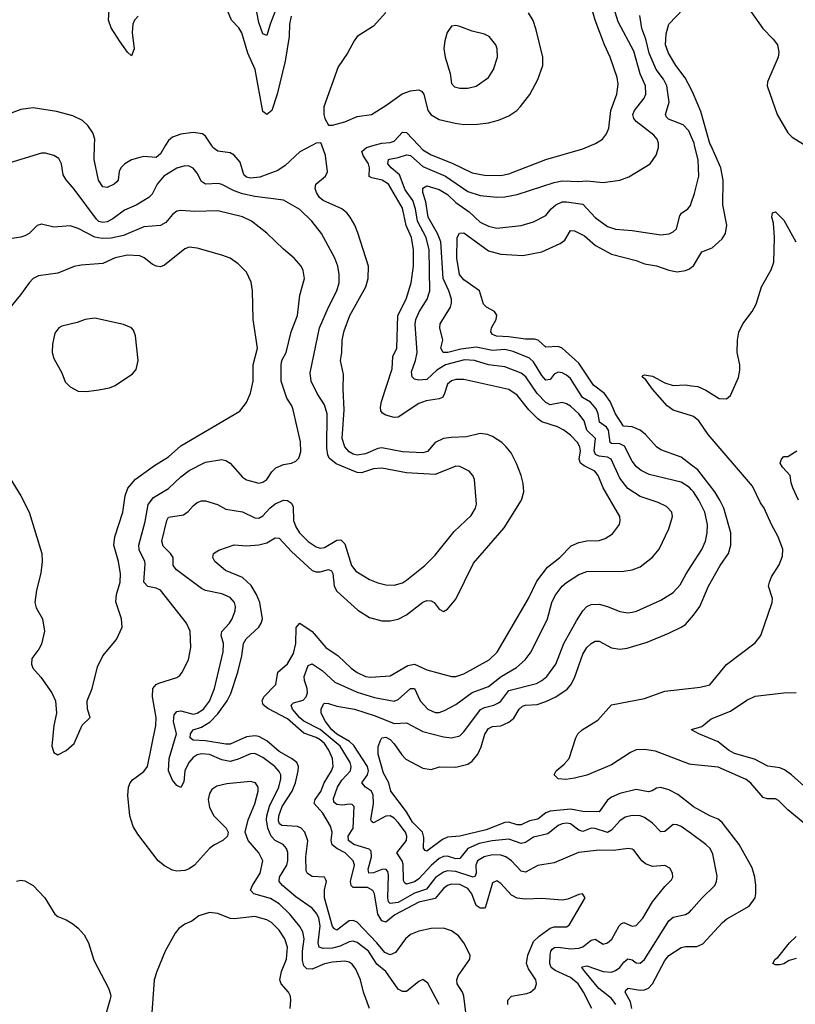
# Model space of a CAD drawing. Header units: inches. Extents: x 1550315 to 1685896, y 510706 to 640504.
# Tile 369 of 452: x 1646724 to 1650506, y 625811 to 630613. Entities that reach past the tile are written whole.
import ezdxf

# ---------------------------------------------------------------- set-up
doc = ezdxf.new("R2010")
doc.units = ezdxf.units.IN
doc.header["$MEASUREMENT"] = 0
for name, color, linetype in [('B6642', 7, 'Continuous'), ('B6643', 7, 'Continuous'), ('B6652', 7, 'Continuous'), ('B6653', 7, 'Continuous')]:
    doc.layers.add(name, color=color, linetype=linetype)

msp = doc.modelspace()

# ---------------------------------------------------------------- linework, layer by layer
at = {"layer": 'B6642', "color": 5}
for points, elevation in [([(1647435.6, 630000), (1647410, 629957.7), (1647390, 629941.3), (1647330, 629945), (1647310, 629941.1), (1647270, 629929.9), (1647236.5, 629910), (1647217.5, 629890), (1647208.4, 629871.6), (1647203.6, 629830), (1647197.8, 629822.2), (1647184.4, 629810), (1647150, 629793.5), (1647130, 629796.9), (1647107.6, 629830), (1647087.7, 629930), (1647089.2, 630000)], 720), ([(1648899.9, 625770), (1648889.9, 625849.9), (1648883, 625870), (1648857.1, 625910), (1648855.2, 625930), (1648862.4, 625950), (1648918.6, 626030), (1648921.1, 626050), (1648890.6, 626110), (1648864, 626144), (1648830, 626169.1), (1648790, 626181.2), (1648730, 626181), (1648670, 626166.8), (1648630, 626150.9), (1648604.6, 626130), (1648556.4, 626063.6), (1648530, 626052.1), (1648503.9, 626063.9), (1648466.3, 626110), (1648370, 626210.9), (1648350, 626219.5), (1648330, 626218.3), (1648270, 626172), (1648259, 626179), (1648250, 626189.7), (1648209.9, 626330.1), (1648210.6, 626369.4), (1648220.2, 626410), (1648217.7, 626417.7), (1648210, 626431.1), (1648150, 626433.6), (1648127.8, 626447.8), (1648121.3, 626461.3), (1648120.1, 626530), (1648128.4, 626608.4), (1648114.4, 626650), (1648095.9, 626670), (1648078, 626678), (1648002.4, 626682.4), (1647990.3, 626690.3), (1647985.8, 626705.8), (1647987.2, 626730), (1648003.9, 626776.1), (1648052.8, 626850), (1648068.8, 626890), (1648082.4, 626950), (1648082.9, 626970), (1648074.7, 626990), (1648049.6, 627009.6), (1647990, 627043.7), (1647930, 627095.3), (1647890, 627115.9), (1647870, 627119.8), (1647830, 627114.9), (1647750, 627079.1), (1647730, 627078.5), (1647630, 627096.2), (1647570, 627098.4), (1647554.6, 627110), (1647557.2, 627130), (1647569.8, 627150), (1647610, 627162.7), (1647652.3, 627187.7), (1647690, 627226.5), (1647736, 627290), (1647753.5, 627326.5), (1647787.6, 627430), (1647806.9, 627510), (1647815.6, 627570), (1647827.7, 627592.3), (1647889.9, 627650), (1647901.9, 627670), (1647907.3, 627690), (1647895.2, 627770), (1647878.4, 627810), (1647852.6, 627852.6), (1647810, 627891.7), (1647727.1, 627927.1), (1647675.1, 627970), (1647665.7, 627990), (1647669.7, 628010), (1647695, 628024.9), (1647770, 628052), (1647830, 628046.4), (1647890, 628051.2), (1647930, 628061.9), (1647970, 628085.3), (1647990, 628083.3), (1648050, 628018.2), (1648150, 627926.8), (1648170, 627919.2), (1648190, 627920.1), (1648230, 627931.8), (1648245, 627925), (1648251.5, 627911.5), (1648257.4, 627850), (1648270, 627825), (1648372.4, 627732.4), (1648430, 627697.6), (1648490, 627681.3), (1648530, 627681.4), (1648570, 627688.4), (1648610, 627709.4), (1648690, 627771.6), (1648710, 627779.8), (1648730, 627778.4), (1648745.3, 627770), (1648770, 627738), (1648790, 627727), (1648810, 627737.1), (1648850, 627786), (1648937.2, 627962.8), (1649085.9, 628134), (1649171.7, 628270), (1649182.5, 628310), (1649179.3, 628350), (1649168.7, 628390), (1649147.4, 628447.4), (1649120.2, 628500.2), (1649096.9, 628530), (1649074.3, 628550), (1649030, 628580.3), (1649006, 628590), (1648970, 628593.8), (1648902.4, 628577.6), (1648830, 628575.4), (1648790, 628569.3), (1648750.2, 628550), (1648712.8, 628507.2), (1648690, 628500.4), (1648590, 628504.9), (1648490, 628524.5), (1648470, 628521.2), (1648410, 628495.1), (1648370, 628489.1), (1648350, 628493.2), (1648330, 628504.5), (1648309.3, 628529.3), (1648296.5, 628570), (1648306.5, 628710), (1648300.6, 628810), (1648302.8, 628882.8), (1648287.8, 628950), (1648294.3, 628990), (1648296.1, 629050), (1648305.6, 629094.4), (1648333.3, 629170), (1648411.7, 629310), (1648422.5, 629350), (1648425.5, 629410), (1648373.3, 629573.3), (1648358.6, 629610), (1648335.7, 629650), (1648319.8, 629670), (1648295.3, 629690), (1648204.2, 629730), (1648185.9, 629745.9), (1648171.2, 629770), (1648164.8, 629790), (1648168, 629810), (1648214.6, 629850), (1648225, 629870), (1648214.9, 629950), (1648197.3, 630000)], 720), ([(1648151.3, 630000), (1648090, 629968.4), (1648019.2, 629900.8), (1647983.5, 629876.5), (1647894.7, 629845.3), (1647850, 629839.1), (1647830, 629844.3), (1647816.6, 629856.6), (1647798.5, 629918.5), (1647770, 629952.5), (1647750, 629963.9), (1647690, 629971.9), (1647679, 629979), (1647666.6, 629990), (1647659.9, 630000)], 720), ([(1649103.7, 625810), (1649103.9, 625830), (1649122, 625850), (1649197.2, 625862.8), (1649214.7, 625870), (1649237.1, 625890), (1649244.5, 625910), (1649241.5, 625930), (1649204.4, 625984.4), (1649195.4, 626010), (1649202.6, 626050), (1649230, 626117.3), (1649256.5, 626143.5), (1649310, 626182.5), (1649330, 626188.5), (1649390, 626188.2), (1649403.2, 626196.8), (1649481.2, 626330), (1649468.9, 626348.9), (1649450, 626346), (1649397, 626323), (1649370, 626318.9), (1649270, 626327.2), (1649190, 626323.9), (1649150, 626328.3), (1649122.9, 626342.8), (1649070, 626399.2), (1649050, 626412.1), (1649030, 626403), (1648994.8, 626285.2), (1648990, 626279.8), (1648970, 626279.9), (1648950, 626292.5), (1648929.6, 626350), (1648910, 626375.3), (1648870, 626395.4), (1648830, 626396.3), (1648810, 626389.9), (1648790, 626375.3), (1648750, 626326.6), (1648670, 626308.8), (1648553.7, 626246.3), (1648510, 626211.7), (1648490, 626217.2), (1648470.8, 626250.8), (1648453.4, 626350), (1648445.7, 626365.7), (1648420.1, 626380.1), (1648350, 626380.7), (1648340.6, 626390), (1648337.2, 626410), (1648356.5, 626490), (1648349.9, 626510), (1648311.9, 626550), (1648270, 626571.2), (1648247.9, 626587.9), (1648243.4, 626610), (1648247, 626650), (1648238.9, 626678.9), (1648202.1, 626742.1), (1648160.4, 626790), (1648165.4, 626810), (1648191.7, 626848.4), (1648208.5, 626891.5), (1648244.5, 626950), (1648251.9, 626970), (1648248.9, 627010), (1648231.9, 627050), (1648210, 627082), (1648190, 627100.4), (1648170, 627111.8), (1648110, 627132.4), (1648030, 627202.4), (1647933.4, 627253.4), (1647910.9, 627270.9), (1647907.2, 627290), (1647914.7, 627310), (1647973.2, 627370), (1647982.7, 627430), (1648030, 627471.1), (1648058.7, 627521.3), (1648071.1, 627570), (1648071.5, 627648.5), (1648090, 627670.2), (1648150, 627629.3), (1648217.1, 627550), (1648277.4, 627510), (1648341.1, 627450), (1648370, 627429.5), (1648410, 627409.6), (1648434.1, 627405.9), (1648530, 627412.1), (1648617.1, 627462.9), (1648650, 627469.6), (1648710, 627442), (1648830, 627409.4), (1648850, 627408.7), (1648890, 627422.3), (1649013.1, 627490), (1649052.4, 627527.6), (1649205, 627790), (1649245.7, 627874.3), (1649297.9, 627942.1), (1649357.1, 627990), (1649413.3, 628046.7), (1649450, 628062.7), (1649490, 628070.2), (1649550, 628073), (1649578.4, 628081.6), (1649614.9, 628105.1), (1649648.4, 628150), (1649652.2, 628170), (1649649.8, 628190), (1649569, 628329), (1649545.2, 628390), (1649528.9, 628410), (1649476, 628436), (1649459.1, 628450), (1649452.5, 628470), (1649458.2, 628510), (1649455.6, 628530), (1649443.9, 628550), (1649410, 628586.3), (1649377.2, 628610), (1649346.2, 628626.2), (1649270.7, 628650.7), (1649250, 628666.1), (1649207.1, 628710), (1649150, 628782.1), (1649110, 628809.3), (1648890, 628858), (1648850, 628857.4), (1648830, 628850.6), (1648810, 628834.8), (1648794.6, 628785.4), (1648785.5, 628770), (1648770, 628763.6), (1648706.1, 628753.9), (1648670, 628741.4), (1648570, 628674.5), (1648550, 628672.6), (1648510, 628684.2), (1648493.9, 628693.9), (1648485.2, 628705.2), (1648483.4, 628723.4), (1648488.5, 628750), (1648541, 628910), (1648544.1, 628970), (1648563.9, 629010), (1648568.3, 629170), (1648609, 629250), (1648633.5, 629330), (1648643.9, 629410), (1648644.6, 629490), (1648634.2, 629550), (1648608.5, 629608.5), (1648590, 629693.7), (1648522.3, 629810), (1648490.8, 629830), (1648441, 629841), (1648428, 629848), (1648429.9, 629890), (1648425.3, 629910), (1648398.3, 629950), (1648393, 629970), (1648415.6, 629990), (1648452.1, 630000)], 680), ([(1649514.2, 625790), (1649473.4, 625870), (1649446.8, 625910), (1649410, 625940.7), (1649335.7, 625975.7), (1649316, 625990), (1649309.2, 626010), (1649311.1, 626050), (1649313.6, 626070), (1649320.8, 626079.3), (1649331.6, 626088.4), (1649350, 626089.6), (1649410, 626081.6), (1649450, 626083.7), (1649470, 626091.6), (1649510, 626123.7), (1649530, 626127.7), (1649570, 626104.7), (1649590, 626110.2), (1649611.4, 626128.6), (1649646.5, 626193.5), (1649656.7, 626203.4), (1649670, 626210.1), (1649710, 626192.3), (1649730, 626194.3), (1649761.8, 626230), (1649809, 626311), (1649870, 626384.9), (1649903, 626417), (1649909.6, 626430), (1649907.6, 626450), (1649893.9, 626473.9), (1649870, 626486.9), (1649810, 626483.4), (1649775.4, 626495.4), (1649757.2, 626510), (1649720.6, 626560.6), (1649710, 626568), (1649690.8, 626570.8), (1649619.5, 626560.5), (1649550, 626563), (1649449.6, 626550.5), (1649330, 626499.8), (1649250, 626487), (1649190, 626454.5), (1649170, 626459.8), (1649123, 626510), (1649094.6, 626530), (1649070, 626537.7), (1649030, 626539.1), (1648989.5, 626530.5), (1648957.2, 626510), (1648948.9, 626490), (1648949.6, 626450), (1648944.6, 626435.4), (1648935.3, 626430), (1648850, 626458.5), (1648810, 626460.8), (1648790, 626455.6), (1648750.9, 626429.1), (1648707.9, 626372.1), (1648650, 626352.5), (1648570, 626307.6), (1648530, 626302.3), (1648523.1, 626310), (1648519.4, 626330), (1648522, 626442), (1648518.4, 626458.4), (1648509.8, 626469.8), (1648490, 626467.3), (1648450, 626451.6), (1648426.8, 626450), (1648422.6, 626470), (1648440.1, 626530), (1648437.3, 626557.3), (1648427.7, 626567.7), (1648352.7, 626590), (1648327.7, 626610), (1648326.3, 626630), (1648350.3, 626670), (1648354.6, 626774.6), (1648344.9, 626784.9), (1648330, 626787.1), (1648297.7, 626782.3), (1648270, 626784.7), (1648256.7, 626796.7), (1648253.8, 626813.8), (1648273.6, 626870), (1648295.7, 626904.3), (1648336.7, 626950), (1648340.8, 626970), (1648334.8, 626990), (1648286.1, 627070), (1648190, 627150.2), (1648110, 627191.6), (1648090, 627207.5), (1648054.2, 627250), (1648048, 627270), (1648059.2, 627280.7), (1648106.3, 627293.7), (1648121.2, 627310), (1648126.7, 627330), (1648126.1, 627350), (1648112.9, 627390), (1648111.3, 627410), (1648130, 627462.9), (1648150, 627471.9), (1648199.3, 627439.3), (1648261.1, 627381.1), (1648370, 627332.2), (1648453.9, 627306.1), (1648550, 627288.9), (1648570, 627297.6), (1648630, 627350.7), (1648650, 627350.2), (1648677.1, 627290), (1648714.2, 627250), (1648750, 627233.5), (1648770, 627233.7), (1648796.2, 627243.8), (1648850, 627272.4), (1648930, 627330.6), (1649010, 627361.2), (1649071.3, 627408.7), (1649146.9, 627453.1), (1649188.4, 627490), (1649218.4, 627530), (1649297.7, 627690), (1649319.6, 627770), (1649335, 627805), (1649369, 627850), (1649390, 627868.4), (1649450, 627906.8), (1649490, 627921.3), (1649670, 627923.2), (1649710, 627930.2), (1649750, 627944.9), (1649809.2, 627990.7), (1649841.8, 628030), (1649889.7, 628129.7), (1649907.4, 628190), (1649904.4, 628210), (1649878.4, 628238.4), (1649838, 628258), (1649750, 628286.8), (1649690, 628326.1), (1649650, 628377.3), (1649608.6, 628468.6), (1649590, 628479.4), (1649550, 628484.6), (1649531.9, 628491.9), (1649525, 628510), (1649531.2, 628570), (1649490.3, 628610), (1649476.5, 628656.5), (1649451.2, 628690), (1649410, 628727.7), (1649390, 628738.5), (1649370, 628745.2), (1649310, 628734.9), (1649290, 628745.9), (1649247.6, 628790), (1649192.7, 628870), (1649168.9, 628888.9), (1649090, 628919.2), (1649009.9, 628929.9), (1648942, 628950), (1648893.3, 628953.3), (1648799.8, 628930), (1648757.4, 628902.6), (1648710, 628858.5), (1648670, 628854.7), (1648650, 628859.8), (1648637.6, 628870), (1648635.4, 628895.4), (1648654.8, 628950), (1648662.2, 628990), (1648652.9, 629127.1), (1648655.1, 629150), (1648672, 629188), (1648711.7, 629250), (1648723.4, 629290), (1648720.6, 629490), (1648705.7, 629550), (1648663.3, 629630), (1648654.5, 629690), (1648640.5, 629730), (1648603.5, 629783.5), (1648575.8, 629855.8), (1648535, 629890), (1648519.1, 629910), (1648522.7, 629930), (1648526.9, 629933.1), (1648570, 629940.3), (1648610, 629954.3), (1648630, 629949.6), (1648690, 629895.9), (1648800.9, 629850), (1648910, 629774.5), (1648970, 629755.1), (1649050, 629746.8), (1649090, 629748.5), (1649150, 629760.4), (1649330, 629818.9), (1649370, 629827.5), (1649450, 629823.1), (1649490, 629827.5), (1649570, 629818.8), (1649649.8, 629830.2), (1649693.9, 629846.1), (1649797.6, 629910), (1649827.9, 629952.1), (1649839.7, 629990), (1649839.7, 630000)], 660), ([(1648669.4, 630000), (1648690, 629978.4), (1648730, 629952.7), (1648833.5, 629913.5), (1648930, 629866.5), (1648990, 629855), (1649070, 629853.2), (1649110, 629861), (1649290, 629931.3), (1649470, 629982.3), (1649512.5, 630000)], 680), ([(1648769.7, 625810), (1648714.4, 625914.4), (1648690, 625931.2), (1648670, 625922.6), (1648610, 625873.7), (1648590, 625872.6), (1648570, 625884), (1648509.1, 625970), (1648466, 626006), (1648424.3, 626070), (1648370, 626111.3), (1648350, 626118.1), (1648330, 626116), (1648286, 626094), (1648250, 626084.6), (1648203.4, 626083.4), (1648185, 626090), (1648179.9, 626110), (1648190, 626193.2), (1648183.3, 626230), (1648172.2, 626252.2), (1648150, 626279.9), (1648070, 626335.2), (1648004.8, 626390), (1647989.2, 626410), (1647991.1, 626430), (1648026.7, 626490), (1648032.1, 626512.1), (1648031.4, 626551.4), (1648025.2, 626570), (1648009.4, 626589.4), (1647970, 626609.9), (1647950, 626630), (1647933.8, 626670), (1647928.1, 626710), (1647929.5, 626730.5), (1647942.6, 626777.4), (1647988.5, 626870), (1647997.7, 626910), (1647997.2, 626930), (1647990, 626946.4), (1647968.7, 626970), (1647910, 627015), (1647870, 627033.7), (1647850, 627032.7), (1647790, 627005.4), (1647750, 626994.8), (1647710, 627003.2), (1647650, 627029.4), (1647610, 627032.6), (1647590, 627027.4), (1647570, 627014.8), (1647548.8, 626990), (1647530.1, 626950), (1647524.2, 626895.8), (1647510, 626868), (1647490, 626877.4), (1647470, 626903.1), (1647449.6, 626950), (1647453.4, 627010), (1647488.9, 627130), (1647474.8, 627190), (1647477.6, 627222.4), (1647490, 627238), (1647510, 627241.9), (1647570, 627225.8), (1647590, 627230.1), (1647621.1, 627250), (1647650, 627288.5), (1647673.8, 627350), (1647716.6, 627530), (1647717.1, 627570), (1647706.8, 627610), (1647710.5, 627629.4), (1647747.8, 627670), (1647759.8, 627690), (1647775.4, 627730), (1647776.8, 627750), (1647771, 627771), (1647750, 627794.2), (1647710, 627813), (1647630, 627829), (1647610, 627838.3), (1647488.7, 627930), (1647472.8, 627950), (1647472.9, 627990), (1647459.4, 628010), (1647424.5, 628044.5), (1647417, 628070), (1647441.1, 628170), (1647450, 628185.7), (1647522.3, 628197.7), (1647546.1, 628213.9), (1647570, 628242.3), (1647590, 628258), (1647610, 628265.8), (1647630, 628265.8), (1647688.2, 628248.2), (1647730, 628224.7), (1647810, 628212.8), (1647870, 628183), (1647890, 628181.8), (1647910, 628192.2), (1647943.9, 628230), (1647970, 628250.7), (1648010, 628269.4), (1648030, 628268.3), (1648050, 628254), (1648057.6, 628237.6), (1648059.4, 628170), (1648070, 628139.5), (1648087.9, 628110), (1648130, 628068), (1648170, 628041.4), (1648190, 628035), (1648210, 628039), (1648270, 628075), (1648290, 628076.6), (1648310, 628055.6), (1648341.9, 627950), (1648362.9, 627922.9), (1648430, 627883.2), (1648470, 627866), (1648510, 627855.8), (1648550, 627854.7), (1648590, 627866.5), (1648610, 627878.4), (1648699.1, 627950), (1648750, 628001.5), (1648843.2, 628116.8), (1648926, 628194), (1648946.2, 628230), (1648950.9, 628250), (1648942.4, 628370), (1648933.3, 628390), (1648915.1, 628410), (1648870, 628434.2), (1648850, 628435.1), (1648750, 628394.8), (1648610, 628402.4), (1648490, 628426.1), (1648450, 628421.8), (1648390, 628402.6), (1648370, 628403.5), (1648267.1, 628447.1), (1648233.6, 628473.6), (1648226.4, 628490), (1648222.5, 628522.5), (1648224.2, 628690), (1648210, 628733.7), (1648175, 628790), (1648145.8, 628850), (1648140.7, 628890), (1648185.6, 629110), (1648229.2, 629210), (1648271.3, 629290), (1648281.3, 629330), (1648281.8, 629370), (1648274.8, 629410), (1648260.7, 629450), (1648196.1, 629570), (1648148.6, 629630), (1648090, 629686.4), (1648010, 629732.7), (1647870, 629750.4), (1647810, 629763.9), (1647770, 629777.2), (1647710, 629809.1), (1647692.9, 629813), (1647630, 629810.8), (1647610, 629823.5), (1647590, 629864.7), (1647570, 629888.6), (1647550, 629898), (1647530, 629899.4), (1647490, 629888.2), (1647426.2, 629850), (1647394, 629810), (1647370, 629761), (1647354.2, 629745.8), (1647291.8, 629708.2), (1647235.7, 629684.3), (1647178.6, 629641.4), (1647150, 629626.5), (1647130, 629622.7), (1647110, 629628.1), (1647099.3, 629639.3), (1646990, 629786.8), (1646950, 629832.2), (1646936.4, 629856.4), (1646928.4, 629910), (1646915.3, 629935.3), (1646890, 629950.9), (1646850, 629961.4), (1646830, 629961.8), (1646650, 629906.9)], 740), ([(1650000, 628320.2), (1649990, 628330.5), (1649950, 628356.9), (1649794.2, 628394.2), (1649754.3, 628414.3), (1649731.6, 628431.6), (1649710, 628459.3), (1649673.1, 628533.1), (1649650, 628543.5), (1649610, 628545.6), (1649603.2, 628550), (1649595.9, 628610), (1649585.3, 628625.3), (1649550.5, 628650), (1649545.6, 628690), (1649535.5, 628715.5), (1649507.3, 628747.3), (1649469, 628770), (1649410, 628862.4), (1649390, 628879.6), (1649370, 628890.5), (1649350, 628894.3), (1649330, 628884.5), (1649310, 628857.1), (1649290, 628854.9), (1649270, 628876.5), (1649230, 628944.3), (1649210, 628962.3), (1649130, 628993.9), (1649090, 629004.2), (1649030, 628999.9), (1648950, 629016.1), (1648874.8, 629005.2), (1648812.4, 628990), (1648789.6, 628990), (1648778.4, 629010), (1648787.7, 629050), (1648772.1, 629110), (1648775, 629130), (1648824.1, 629210), (1648830.4, 629230), (1648829.9, 629250), (1648817.4, 629290), (1648789, 629350), (1648777.9, 629530), (1648760.9, 629570), (1648715.1, 629650), (1648704, 629724), (1648689.9, 629770.1), (1648689.8, 629790.2), (1648710, 629802.9), (1648770, 629785.2), (1648810, 629760.4), (1648850, 629721.6), (1648915, 629675), (1648970, 629624.4), (1649010, 629604.8), (1649050, 629595.5), (1649170, 629609.2), (1649230, 629627.2), (1649290, 629657.6), (1649315.4, 629690), (1649338.5, 629710), (1649370, 629724.6), (1649390, 629724.7), (1649470, 629712.8), (1649530, 629647.8), (1649590, 629604.2), (1649630, 629590.2), (1649710, 629585), (1649850, 629563), (1649891.1, 629568.9), (1649910, 629578), (1649926.9, 629593.1), (1649943.2, 629656.8), (1649950.6, 629669.4), (1649981.3, 629690), (1649994.4, 629705.6), (1650000, 629722)], 640), ([(1648429.8, 625790), (1648399.8, 625870), (1648386.5, 625930), (1648362.4, 625982.4), (1648345.6, 626005.6), (1648330, 626016.5), (1648310, 626020.2), (1648250, 626016.4), (1648210, 626008.4), (1648150, 625982.1), (1648124, 625984), (1648110, 625998.5), (1648103.8, 626023.8), (1648103.6, 626070), (1648110.7, 626130.7), (1648104.7, 626164.7), (1648090.5, 626190), (1648040.7, 626250), (1647990, 626300.9), (1647947, 626327), (1647865.6, 626350), (1647850, 626367.3), (1647858.8, 626390), (1647897, 626450), (1647909.8, 626510), (1647890, 626549.7), (1647838.3, 626610), (1647824.2, 626650), (1647838.5, 626710), (1647870, 626788.8), (1647887.1, 626850), (1647887.2, 626870), (1647874.7, 626890), (1647850, 626897.8), (1647734.7, 626885.3), (1647685.1, 626874.9), (1647661.3, 626858.7), (1647650, 626839.3), (1647642.8, 626810), (1647649.2, 626770), (1647670.3, 626730), (1647730.7, 626670), (1647740.7, 626650), (1647737.3, 626630), (1647714.8, 626610), (1647670, 626586), (1647650, 626569.7), (1647576.9, 626490), (1647550, 626470.9), (1647530, 626463.1), (1647490, 626460.3), (1647470, 626465), (1647430, 626485.3), (1647399.3, 626510), (1647299.8, 626639.8), (1647278, 626678), (1647261.1, 626730), (1647250.9, 626829.1), (1647255.1, 626870), (1647262, 626890), (1647274.5, 626905.5), (1647330, 626945.7), (1647346.9, 626970), (1647388.4, 627170), (1647389.8, 627210), (1647370.9, 627310), (1647373.3, 627350), (1647389.5, 627370), (1647402.5, 627377.5), (1647490, 627404), (1647505, 627415), (1647516.9, 627430), (1647546.6, 627490), (1647558, 627550), (1647554.7, 627630), (1647537.2, 627670), (1647411, 627830), (1647390, 627839.5), (1647348.3, 627848.3), (1647329.4, 627869.4), (1647336.7, 627956.7), (1647334.6, 627970), (1647307.5, 628027.5), (1647305.2, 628050), (1647335.4, 628164.6), (1647351.1, 628248.9), (1647377.1, 628282.9), (1647450, 628325.7), (1647510, 628383), (1647550, 628414.2), (1647630, 628453.9), (1647710, 628467.9), (1647730, 628463.5), (1647750.1, 628450.1), (1647810, 628381.8), (1647830, 628369.2), (1647890, 628352.9), (1647910, 628356.9), (1647929.8, 628370.2), (1647953.1, 628406.9), (1647972.6, 628427.4), (1648010, 628443.2), (1648050, 628450.3), (1648070, 628459.5), (1648085.9, 628474.1), (1648094.5, 628505.5), (1648093, 628553), (1648057.4, 628710), (1648050.8, 628730), (1648026.8, 628766.8), (1647999.9, 628850), (1647998.4, 628930), (1648003, 628950), (1648023.2, 628990), (1648048.5, 629090), (1648078.4, 629170), (1648090.7, 629269.3), (1648112.4, 629350), (1648105.7, 629390), (1648096.4, 629410), (1648062, 629450), (1648010, 629493.3), (1647930, 629570.9), (1647855.1, 629630), (1647811, 629651), (1647690, 629680.6), (1647577.7, 629677.7), (1647510, 629682.6), (1647490, 629678), (1647470, 629662.4), (1647436.4, 629623.6), (1647410.6, 629609.4), (1647330, 629602.5), (1647230, 629559.4), (1647170, 629546.9), (1647126.2, 629546.2), (1647090, 629552.6), (1647010, 629594.5), (1646970, 629607.9), (1646890, 629600.5), (1646830, 629615.1), (1646810, 629609.4), (1646770.5, 629570), (1646750, 629558.7), (1646730, 629551.5), (1646676.5, 629543.5)], 760), ([(1650000, 628439.9), (1649950, 628478.9), (1649850, 628514.4), (1649829.8, 628530), (1649775, 628590), (1649748.9, 628610), (1649710, 628627.2), (1649668.5, 628630), (1649629.4, 628690), (1649604, 628750), (1649575, 628790), (1649522.2, 628830), (1649450, 628937.3), (1649370, 629009.9), (1649350, 629018.7), (1649290, 629014.8), (1649252.7, 629050), (1649235.1, 629055.1), (1649190, 629055.3), (1649110, 629066.7), (1649048.5, 629068.5), (1649030, 629077.2), (1649020.7, 629090), (1649024.8, 629110), (1649047.6, 629150), (1649050.9, 629170.9), (1649039.5, 629190), (1649000.9, 629210), (1648985.6, 629225.6), (1648966.6, 629290), (1648890, 629344.5), (1648869.3, 629370), (1648855, 629450), (1648857.6, 629550), (1648868.6, 629571.4), (1648890, 629572.9), (1649010, 629484.9), (1649070, 629469.2), (1649177.7, 629462.3), (1649270, 629479.8), (1649359.6, 629520.4), (1649382.4, 629537.6), (1649410, 629584), (1649430, 629583.2), (1649478.7, 629558.7), (1649531.8, 629511.8), (1649610, 629469.5), (1649730, 629438), (1649770, 629422.5), (1649830, 629412.7), (1649890, 629391.1), (1649930, 629383.6), (1649970, 629389.1), (1649990, 629397.3), (1650000, 629405)], 620), ([(1646638.2, 628438.2), (1646730.3, 628290), (1646770.3, 628210), (1646831.8, 628010), (1646833.1, 627970), (1646826.8, 627913.2), (1646805.3, 627830), (1646798, 627770), (1646804.4, 627744.4), (1646835.3, 627690), (1646844.7, 627630), (1646830, 627566.6), (1646817.6, 627542.4), (1646783.4, 627496.6), (1646781.6, 627470), (1646788.2, 627450), (1646826.7, 627406.7), (1646880.3, 627330), (1646898.9, 627290), (1646902.8, 627230), (1646890.3, 627170), (1646881.3, 627070), (1646890, 627038), (1646910, 627027.3), (1646950, 627048.2), (1646990, 627083), (1647028.8, 627171.2), (1647067, 627210), (1647055.4, 627250), (1647053, 627290), (1647077.4, 627350), (1647103.8, 627456.2), (1647129.9, 627510.1), (1647195.8, 627590), (1647223, 627650), (1647220.4, 627690), (1647192.7, 627772.7), (1647196.2, 627810), (1647214.7, 627870), (1647215.7, 627910), (1647206.3, 627970), (1647183.4, 628050), (1647188.4, 628090), (1647226.8, 628210), (1647238.2, 628290), (1647251.7, 628328.3), (1647288, 628372), (1647380.9, 628439.1), (1647450, 628481), (1647510, 628533.7), (1647796.9, 628703.1), (1647830, 628746), (1647850, 628790.7), (1647863.1, 628850), (1647863.2, 628930), (1647883.8, 629010), (1647862.2, 629150), (1647859.2, 629290), (1647852, 629332), (1647830, 629382), (1647790, 629421.6), (1647750, 629449.6), (1647710, 629463.6), (1647590, 629499.1), (1647550, 629503.5), (1647530, 629495.1), (1647430, 629415.8), (1647410, 629407.1), (1647390, 629409.8), (1647370, 629420.3), (1647331.5, 629451.5), (1647310, 629461), (1647250, 629463.8), (1647190, 629450.9), (1647130, 629423.6), (1647023.8, 629416.2), (1646990, 629408.2), (1646910, 629375.8), (1646816.5, 629363.5), (1646790, 629349.8), (1646770.1, 629329.9), (1646728.2, 629270), (1646630, 629152.2)], 780), ([(1650000, 628680.4), (1649910, 628708.9), (1649880.9, 628730), (1649809, 628810), (1649776.9, 628856.9), (1649759, 628870), (1649762, 628878), (1649770, 628881), (1649810, 628873.7), (1649870, 628841.5), (1649910, 628829), (1649970, 628831.3), (1650000, 628827.1)], 580), ([(1650000, 626641.4), (1649950, 626677.7), (1649930, 626686), (1649910, 626687.6), (1649870, 626653.3), (1649850, 626651.9), (1649810, 626693.3), (1649770, 626722.3), (1649750, 626729.2), (1649710, 626731.9), (1649677.1, 626722.9), (1649650, 626706.1), (1649610, 626659.5), (1649590, 626648.2), (1649530, 626667.4), (1649510.6, 626669.4), (1649470, 626654), (1649450, 626660.2), (1649410, 626690.4), (1649390, 626693.5), (1649369, 626691), (1649350, 626682.2), (1649298.7, 626641.3), (1649230, 626626.1), (1649190, 626599), (1649170, 626595.3), (1649110, 626615.7), (1649027.4, 626607.4), (1648964.4, 626595.6), (1648909, 626571), (1648870, 626522.3), (1648850, 626519.3), (1648810, 626532.8), (1648790, 626530.7), (1648770, 626521.3), (1648730, 626488.1), (1648670, 626422.4), (1648650, 626408.6), (1648610, 626397.2), (1648602, 626402), (1648595.1, 626415.1), (1648593.8, 626493.8), (1648588.3, 626510), (1648562.9, 626550), (1648609.9, 626610), (1648612.3, 626630), (1648605.8, 626650), (1648570, 626697.4), (1648550, 626717.7), (1648530, 626729.1), (1648510, 626727.5), (1648450, 626696.2), (1648440.9, 626700.9), (1648436.8, 626710), (1648449.3, 626790), (1648447.6, 626830), (1648438.8, 626850), (1648409.8, 626870), (1648392, 626890), (1648419.6, 626930), (1648425.3, 626950), (1648420.3, 626970), (1648352.7, 627072.7), (1648331.7, 627091.7), (1648270, 627128.6), (1648246.4, 627150), (1648215.8, 627190), (1648194.9, 627230), (1648193.7, 627250), (1648205.8, 627274.2), (1648210, 627279.1), (1648230, 627278.2), (1648270, 627264.5), (1648357, 627250), (1648457.8, 627217.8), (1648550, 627179.6), (1648610, 627183.9), (1648690, 627141.6), (1648790, 627114.8), (1648830, 627110.1), (1648870, 627120.6), (1648890, 627139.2), (1648971.3, 627248.7), (1648990, 627258.7), (1649036.3, 627270), (1649059.4, 627280.6), (1649070.9, 627289.1), (1649110, 627341.2), (1649244.5, 627375.5), (1649270.8, 627389.2), (1649294.4, 627410), (1649338.3, 627470), (1649377, 627570), (1649439.2, 627680.8), (1649470, 627728.9), (1649490, 627750.2), (1649510, 627759.7), (1649550, 627762.2), (1649590, 627751.3), (1649650, 627725.8), (1649690, 627720.2), (1649710, 627722.6), (1649731.7, 627728.3), (1649850, 627782.2), (1649910, 627819.1), (1649944.4, 627855.6), (1649974, 627910), (1650000, 627950.7)], 640), ([(1650000, 626781.6), (1649933.9, 626833.9), (1649890, 626856.2), (1649850, 626867.9), (1649830, 626865.5), (1649808.2, 626851.8), (1649790, 626847.1), (1649730, 626858.1), (1649650, 626838.9), (1649610, 626821), (1649590, 626806.9), (1649550, 626749.3), (1649470, 626750.7), (1649410, 626762.5), (1649310, 626753.2), (1649290, 626745.1), (1649250, 626713), (1649210, 626705.3), (1649170, 626686.5), (1649150, 626685.1), (1649110, 626698.8), (1649090, 626697), (1648998.1, 626661.9), (1648869.9, 626629.9), (1648810, 626625.1), (1648785.5, 626614.4), (1648710, 626557.4), (1648700.7, 626560.7), (1648692.7, 626572.7), (1648695.2, 626624.8), (1648688.7, 626650), (1648639.7, 626699.7), (1648609.6, 626749.6), (1648534, 626850), (1648524.5, 626890), (1648497.8, 626937.8), (1648472.8, 627030), (1648472.5, 627067.5), (1648483.3, 627096.7), (1648489.8, 627110.2), (1648510, 627114), (1648530, 627102), (1648550, 627081.2), (1648586.9, 627026.9), (1648606.4, 627006.4), (1648690, 626962.3), (1648730, 626956.5), (1648770.6, 626969.4), (1648850, 626967.3), (1648910, 626982.4), (1648930, 626997.1), (1648958.3, 627030), (1648974.3, 627065.7), (1648992.1, 627127.9), (1649010, 627155.7), (1649030, 627165.7), (1649070, 627168.9), (1649110, 627187), (1649133.1, 627206.9), (1649159.9, 627250), (1649175.2, 627264.8), (1649190, 627269.5), (1649247.4, 627272.6), (1649290, 627286.7), (1649338.5, 627310), (1649393.1, 627346.9), (1649411.7, 627368.3), (1649430, 627402.4), (1649470, 627518.4), (1649489.9, 627550.1), (1649510, 627570.8), (1649530, 627581.5), (1649550, 627581.3), (1649610, 627549.2), (1649650, 627542.6), (1649686.8, 627546.8), (1649783, 627577), (1649890, 627620.6), (1649950, 627649.2), (1649970, 627663.6), (1650000, 627696.8)], 620), ([(1650000, 626980.6), (1649990, 626981.6), (1649825.1, 627045.1), (1649770, 627053.2), (1649730, 627051.4), (1649701.8, 627038.2), (1649610, 626978.2), (1649490, 626928.8), (1649430, 626914), (1649386.9, 626906.9), (1649350, 626909.8), (1649329.6, 626930), (1649339.6, 626950), (1649378.6, 626981.4), (1649403.1, 627010), (1649435.6, 627110), (1649446.2, 627130), (1649466.2, 627150), (1649543.6, 627196.4), (1649609.1, 627270.9), (1649770, 627302.4), (1649870, 627337.3), (1650000, 627352.4)], 580), ([(1650000, 627149.5), (1649999, 627150), (1650000, 627150.3)], 560), ([(1646708.5, 626411.5), (1646730, 626415.8), (1646750, 626412), (1646790, 626390.5), (1646846, 626330), (1646895.5, 626250), (1646910, 626238.4), (1646950, 626223.1), (1646983.6, 626203.6), (1647010, 626182), (1647038.4, 626150), (1647060.3, 626110), (1647085.9, 626025.9), (1647156.9, 625890), (1647165.7, 625865.7), (1647167.8, 625850), (1647163.6, 625830), (1647130.2, 625710)], 760), ([(1648042.6, 625790), (1648046.9, 625830), (1648044.4, 625850), (1648035.1, 625870), (1647999.8, 625910), (1647993.2, 625930), (1648000.6, 625970), (1648025.8, 626030), (1648029.4, 626090), (1648016.2, 626130), (1647990, 626171.6), (1647952.7, 626210), (1647930, 626223.2), (1647870, 626238.4), (1647770, 626227), (1647750, 626228.7), (1647690, 626253.6), (1647650, 626257.6), (1647598.3, 626241.7), (1647563.7, 626216.3), (1647530, 626202), (1647499.3, 626180.7), (1647482, 626158), (1647434, 626070), (1647392.2, 625970), (1647380.3, 625930), (1647368.8, 625768.8)], 780), ([(1649630.3, 625810), (1649610, 625839.7), (1649547.7, 625887.7), (1649479.5, 625970), (1649465.6, 625990), (1649467.2, 625992.8), (1649490, 625999), (1649570, 625970.1), (1649610, 625967.8), (1649630, 625974.8), (1649649.8, 625990), (1649670, 626016.5), (1649690, 626032.8), (1649710, 626026.7), (1649730, 626013), (1649750, 626011.1), (1649770, 626029.2), (1649890, 626217.8), (1649910, 626235.8), (1649970, 626248.4), (1649990, 626260.2), (1650000, 626271.5)], 640), ([(1649709.6, 625790), (1649702.8, 625822.8), (1649677, 625870), (1649680, 625880), (1649690.9, 625889.1), (1649750, 625879.9), (1649770, 625881.5), (1649790.6, 625889.4), (1649810, 625911), (1649870, 626023.8), (1649890, 626047.9), (1649950, 626087.6), (1649970, 626092.5), (1650000, 626092.9)], 620)]:
    msp.add_lwpolyline(points, dxfattribs=dict(at, elevation=elevation))
at = {"layer": 'B6642', "color": 5, "elevation": 820}
msp.add_lwpolyline([(1647090, 629156.8), (1647042.8, 629150), (1647004.2, 629135.8), (1646930, 629117.7), (1646915.5, 629110), (1646896.2, 629083.8), (1646883.5, 629030), (1646881.7, 628990), (1646890, 628960.4), (1646929, 628890), (1646946.6, 628846.6), (1646970, 628821.7), (1647010, 628800.9), (1647050, 628798.5), (1647110, 628807.6), (1647162.5, 628817.5), (1647190, 628828.8), (1647274, 628886), (1647292.7, 628907.3), (1647302, 628950), (1647288.9, 629070), (1647278.7, 629098.7), (1647269.6, 629110), (1647230, 629126.2)], close=True, dxfattribs=at)
at = {"layer": 'B6643', "color": 5}
for points, elevation in [([(1648001.6, 630738.4), (1647945.1, 630590), (1647930, 630536), (1647910, 630543.6), (1647890, 630599.5), (1647880.9, 630650)], 660), ([(1649512.5, 630000), (1649531.9, 630008.1), (1649566.3, 630030), (1649584.7, 630055.3), (1649596.9, 630083.1), (1649606, 630170), (1649636.5, 630250), (1649642.6, 630297.4), (1649637.1, 630330), (1649603.7, 630430), (1649575.5, 630490), (1649529.9, 630610), (1649495.7, 630730)], 680), ([(1650000, 630270.1), (1649969.3, 630329.3), (1649924.2, 630390), (1649887, 630450), (1649872.6, 630490), (1649876.7, 630543.3), (1649890, 630590.4), (1649996.5, 630703.5), (1650000, 630707.7)], 620), ([(1647301.5, 630630), (1647284.6, 630610), (1647276.4, 630590), (1647272.9, 630550), (1647283, 630470), (1647270, 630435.6), (1647250, 630454), (1647210, 630509.8), (1647170, 630573.4), (1647157.6, 630610), (1647160.8, 630659.2)], 680), ([(1648048.6, 630630), (1648039.1, 630590), (1648037.5, 630530), (1648018.2, 630410), (1647979.7, 630250), (1647953.7, 630170), (1647930, 630149.8), (1647910, 630165.1), (1647872, 630370), (1647836.9, 630450), (1647808.1, 630548.1), (1647792.7, 630572.7), (1647756.8, 630610), (1647730, 630677)], 680), ([(1648510, 630647.2), (1648450, 630580.3), (1648370.3, 630530), (1648354.6, 630510), (1648323.1, 630450), (1648277, 630383), (1648207.1, 630187.1), (1648207.2, 630150), (1648212.7, 630130), (1648230, 630098.8), (1648250, 630098.4), (1648310, 630114.4), (1648370, 630140.5), (1648439.6, 630150), (1648510, 630193.7), (1648588.6, 630251.4), (1648630, 630265.3), (1648670, 630270.1), (1648684.1, 630264.1), (1648695.4, 630250), (1648714.4, 630170), (1648730, 630149.4), (1648770, 630125.5), (1648847.2, 630107.2), (1648890, 630102.1), (1648957.1, 630102.9), (1649010, 630109.3), (1649058.2, 630121.8), (1649110, 630144), (1649147.6, 630170), (1649166.3, 630190), (1649211.6, 630248.4), (1649250, 630321.6), (1649274.6, 630390), (1649274.8, 630430), (1649243.3, 630563.3), (1649228, 630608), (1649205.8, 630645.8)], 720), ([(1649839.7, 630000), (1649839.7, 630010), (1649832.2, 630030), (1649816.1, 630050), (1649730, 630116.5), (1649719, 630130), (1649714, 630150), (1649722, 630170), (1649769.9, 630230.1), (1649777.5, 630250), (1649776.2, 630290), (1649749.3, 630349.3), (1649718.7, 630458.7), (1649642.3, 630602.3), (1649621.9, 630670)], 660), ([(1650000, 630039.3), (1649987, 630070), (1649959.3, 630099.3), (1649887, 630127), (1649877.3, 630137.3), (1649872.4, 630150), (1649890.6, 630210), (1649879.6, 630290), (1649862.8, 630322.8), (1649827.2, 630370), (1649793.7, 630450), (1649777.4, 630517.4), (1649758, 630570), (1649747.6, 630632.4)], 640), ([(1647089.2, 630000), (1647089.8, 630030), (1647080.4, 630060.4), (1647056.9, 630096.9), (1647030, 630120.5), (1646983.8, 630143.8), (1646904.2, 630164.2), (1646790, 630182.9), (1646730, 630174), (1646690, 630159.6), (1646630, 630127.8), (1646510, 630080.5), (1646430, 630028.7), (1646410, 630025.1), (1646330, 630034.7), (1646310, 630029.6), (1646290, 630018.4), (1646270.5, 630000)], 720), ([(1647659.9, 630000), (1647630, 630044.7), (1647615.2, 630055.2), (1647570, 630062.4), (1647510, 630054.4), (1647470, 630039.5), (1647450, 630023.7), (1647435.6, 630000)], 720), ([(1648452.1, 630000), (1648490, 630010.4), (1648530, 630013.6), (1648550, 630020.1), (1648590, 630063.8), (1648610, 630062.2), (1648669.4, 630000)], 680), ([(1648197.3, 630000), (1648192.8, 630012.8), (1648170, 630009.7), (1648151.3, 630000)], 720)]:
    msp.add_lwpolyline(points, dxfattribs=dict(at, elevation=elevation))
at = {"layer": 'B6643', "color": 5, "elevation": 740}
msp.add_lwpolyline([(1648850, 630583.5), (1648830, 630580.5), (1648807.9, 630550), (1648796.5, 630510), (1648791.8, 630471.8), (1648798.7, 630430), (1648823.6, 630350), (1648830, 630301), (1648845, 630284.9), (1648870, 630278), (1648910, 630278.9), (1648950, 630288.9), (1649009.6, 630330), (1649035.1, 630370), (1649054.3, 630430), (1649053, 630470), (1649045.1, 630490), (1649013.6, 630530), (1648990, 630541.7), (1648930, 630556.4), (1648870, 630579.1)], close=True, dxfattribs=at)
at = {"layer": 'B6652', "color": 5}
for points, elevation in [([(1650000, 629722), (1650014.9, 629765.1), (1650035.2, 629850), (1650031.9, 629928.1), (1650014.7, 630000)], 640), ([(1650000, 629405), (1650010, 629412.8), (1650050, 629480.8), (1650100.2, 629499.8), (1650150, 629544.4), (1650165.3, 629570), (1650172.2, 629610), (1650153.4, 629710), (1650154, 629830), (1650142.6, 629890), (1650093.7, 630000)], 620), ([(1650000, 628827.1), (1650030, 628822.9), (1650070, 628806.5), (1650134.6, 628765.4), (1650170, 628763.7), (1650190, 628780.5), (1650228.3, 628868.3), (1650236, 628904), (1650235.2, 628930), (1650223.2, 628990), (1650223.7, 629050), (1650231, 629089), (1650250, 629128.9), (1650295.3, 629190), (1650315.1, 629224.9), (1650341.7, 629310), (1650387.6, 629392.4), (1650400.9, 629430), (1650405.4, 629550), (1650399.8, 629619.8), (1650392, 629650), (1650395.3, 629670), (1650410, 629674.9), (1650450, 629634.9), (1650508, 629530)], 580), ([(1650000, 627352.4), (1650042.7, 627357.3), (1650090, 627368.6), (1650170, 627467.6), (1650310, 627573.4), (1650338.5, 627610), (1650393.1, 627770), (1650395.3, 627790), (1650376, 627850), (1650381, 627870), (1650390, 627895.5), (1650426.7, 627953.3), (1650443.9, 627996.1), (1650445.3, 628030), (1650422.9, 628090), (1650389.9, 628149.9), (1650355, 628230), (1650336.9, 628256.9), (1650296.9, 628336.9), (1650081, 628590), (1650035.8, 628655.8), (1650010, 628677.3), (1650000, 628680.4)], 580), ([(1650520.9, 628270), (1650494.5, 628330), (1650486, 628354), (1650481.2, 628390), (1650443.6, 628430), (1650432, 628450), (1650438, 628470), (1650450, 628482), (1650470, 628481.6), (1650514, 628510)], 560), ([(1650000, 627696.8), (1650010, 627707.9), (1650040.2, 627750), (1650082.4, 627850), (1650139.9, 627950), (1650180.6, 628010), (1650191.7, 628050), (1650191, 628110), (1650157.1, 628230), (1650138.8, 628270), (1650113.5, 628310), (1650030, 628416.6), (1650000, 628439.9)], 620), ([(1650000, 627950.7), (1650050, 628028.9), (1650067.6, 628070), (1650075.9, 628110), (1650077.6, 628150), (1650064.4, 628210), (1650035.7, 628270), (1650009.9, 628309.9), (1650000, 628320.2)], 640), ([(1650000, 627150.3), (1650050, 627166), (1650096.6, 627203.4), (1650190, 627240.3), (1650270, 627294.6), (1650310, 627312.6), (1650450.2, 627330.2), (1650510, 627331.4)], 560), ([(1650576.5, 626850), (1650487.1, 626930), (1650454, 626954), (1650430, 626963.4), (1650371.7, 626971.7), (1650306.4, 627006.4), (1650210, 627034.3), (1650179.8, 627050), (1650129.6, 627090), (1650035.3, 627130), (1650000, 627149.5)], 560), ([(1650590, 626660.4), (1650470, 626759.3), (1650424.6, 626804.6), (1650410, 626813.1), (1650370, 626813.5), (1650350, 626819.8), (1650290, 626889), (1650266.5, 626906.5), (1650130, 626967.7), (1650000, 626980.6)], 580), ([(1650000, 626092.9), (1650026.7, 626093.3), (1650054.9, 626105.1), (1650151, 626210), (1650172.9, 626227.1), (1650280.5, 626290), (1650309.8, 626330.2), (1650314.4, 626350), (1650313.6, 626390), (1650308.6, 626430), (1650295.5, 626475.5), (1650232.9, 626590), (1650150, 626696.8), (1650130, 626714.2), (1650090, 626729.8), (1650010, 626773.7), (1650000, 626781.6)], 620), ([(1650000, 626271.5), (1650050, 626328.3), (1650113.5, 626390), (1650122.2, 626410), (1650124.4, 626435.6), (1650103.4, 626543.4), (1650090.8, 626570), (1650070, 626590.7), (1650000, 626641.4)], 640), ([(1650510, 626034.4), (1650475.4, 626024.6), (1650450, 626008.4), (1650430, 626002.5), (1650410, 626002.6), (1650397, 626010), (1650407.8, 626030), (1650420.9, 626039.1), (1650477.5, 626110), (1650510, 626142)], 580)]:
    msp.add_lwpolyline(points, dxfattribs=dict(at, elevation=elevation))
at = {"layer": 'B6653', "color": 5}
for points, elevation in [([(1650000, 630707.7), (1650034.5, 630750), (1650055.2, 630784.8), (1650070, 630797.6), (1650110, 630786.3), (1650210, 630734), (1650230, 630718.7), (1650290, 630652.4), (1650347, 630570), (1650398.2, 630518.2), (1650419.5, 630490), (1650425.8, 630454.1), (1650422.6, 630430), (1650371.2, 630310), (1650368.5, 630290), (1650418.3, 630150), (1650470, 630060.9), (1650490, 630039.1), (1650545.3, 630005.3), (1650583.5, 630000)], 620), ([(1650093.7, 630000), (1650089.5, 630009.5), (1650044.7, 630164.7), (1650010.4, 630250), (1650000, 630270.1)], 620), ([(1650014.7, 630000), (1650012.3, 630010), (1650000, 630039.3)], 640)]:
    msp.add_lwpolyline(points, dxfattribs=dict(at, elevation=elevation))

doc.saveas('drawing.dxf')
